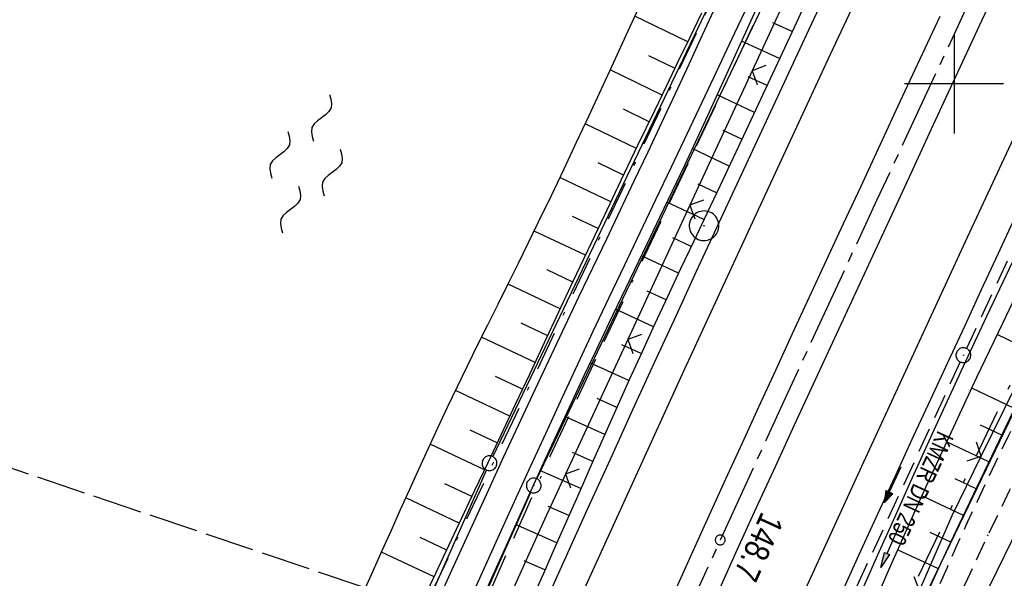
# Model space of a CAD drawing. Extents: x 510526 to 513920, y 467229 to 478797.
# Tile 385 of 467: x 512405 to 512505, y 476350 to 476407. Entities that reach past the tile are written whole.
import ezdxf

# ---------------------------------------------------------------- set-up
doc = ezdxf.new("R2010")
doc.units = 0
doc.header["$LTSCALE"] = 10
doc.header["$MEASUREMENT"] = 0
for name, pattern in [('ACAD_ISO16W100', [73, 15, -6.5, 15, -6.5, 15, -7, 1, -7]), ('ACHSE', [5.5, 4, -0.5, 0.5, -0.5]), ('AUSGEZOGEN', [0]), ('LT00', [0]), ('LT08', [0.42, 0.2, -0.1, 0.02, -0.1]), ('LT09', [0.54, 0.2, -0.1, 0.02, -0.1, 0.02, -0.1]), ('LT11', [0.3, 0.2, -0.1]), ('LT14', [0.6, 0.5, -0.1]), ('STRICHLINIE2', [0.375, 0.25, -0.125])]:
    doc.linetypes.add(name, pattern=pattern)
doc.layers.get('0').update_dxf_attribs({"linetype": 'LT00'})
for name, color, linetype in [('--WASSER_NUTZUNG', 180, 'Continuous'), ('-AX-020', 250, 'ACHSE'), ('-Halt-Pfeil', 4, 'LT00'), ('-Haltung', 182, 'STRICHLINIE2'), ('-Haltungsbeschriftung', 182, 'LT00'), ('-ST-20-1', 250, 'LT00'), ('BAB-KABEL', 220, 'ACAD_ISO16W100'), ('DFK_AB_L', 21, 'LT00'), ('DFK_AB_P', 7, 'LT00'), ('DFK_GZPKT', 250, 'LT00'), ('DFK_KATASTER', 250, 'LT00'), ('GEMARKUNGSGRENZE', 3, 'LT09'), ('PFEIL', 140, 'AUSGEZOGEN'), ('STROM_UNTER', 80, 'LT08'), ('V88_AFBR_BAB', 250, 'LT00'), ('V88_BOESCH', 250, 'LT00'), ('V88_BOSCHUNG', 250, 'LT00'), ('V88_FELDWEG', 250, 'LT11'), ('V88_GRABEN', 250, 'LT00'), ('V88_KA_PRUF', 182, 'LT00'), ('V88_LD_MARK', 250, 'LT00'), ('V88_PKT_AU', 211, 'LT00'), ('V88_RASTER', 250, 'LT00'), ('V88_ZAUN', 40, 'LT00')]:
    doc.layers.add(name, color=color, linetype=linetype)
doc.layers.add('-BLATT_89-RAND', color=7, linetype='LT14', plot=False)
doc.styles.add('Beschrift', font='ARIAL.TTF')
doc.styles.add('Haltungsbeschriftung', font='ARIAL.TTF', dxfattribs={"width": 0.75})

# ---------------------------------------------------------------- blocks, each defined once
blk = doc.blocks.new('SYMB7010')
at = {"color": 0, "linetype": 'ByBlock'}
for points in [[(-0.031408, 0.499213), (-0.093728, 0.49134), (-0.15457, 0.475719), (-0.212975, 0.452595), (-0.268021, 0.422333), (-0.31884, 0.385411), (-0.36463, 0.342411), (-0.40467, 0.29401), (-0.438329, 0.240973), (-0.465074, 0.184136), (-0.484486, 0.124395), (-0.496256, 0.062692), (-0.5002, 0)], [(-0.5002, 0), (-0.496256, -0.062692), (-0.484486, -0.124395), (-0.465075, -0.184136), (-0.438329, -0.240973), (-0.404671, -0.29401), (-0.36463, -0.342411), (-0.31884, -0.385411), (-0.268021, -0.422333), (-0.212975, -0.452595), (-0.154571, -0.475719), (-0.093728, -0.49134), (-0.031408, -0.499213), (0.031408, -0.499213)], [(0.5002, 0), (0.496256, 0.062692), (0.484485, 0.124395), (0.465074, 0.184136), (0.438329, 0.240973), (0.40467, 0.29401), (0.36463, 0.342411), (0.31884, 0.385411), (0.268021, 0.422333), (0.212975, 0.452595), (0.15457, 0.475719), (0.093728, 0.49134), (0.031408, 0.499213), (-0.031408, 0.499213)], [(0.031408, -0.499213), (0.093728, -0.491341), (0.15457, -0.475719), (0.212975, -0.452595), (0.268021, -0.422333), (0.31884, -0.385411), (0.36463, -0.342411), (0.404671, -0.294011), (0.438329, -0.240974), (0.465075, -0.184136), (0.484486, -0.124395), (0.496256, -0.062692), (0.500201, 0)]]:
    blk.add_lwpolyline(points, dxfattribs=at)
blk = doc.blocks.new('SYMB0003')
at = {"color": 0, "linetype": 'ByBlock'}
for p, q in [((-0.015712, 0), (0.010166, 0.012015)), ((0, -0.021257), (-0.015712, 0)), ((0.010166, 0.012015), (0, -0.021257))]:
    blk.add_line(p, q, dxfattribs=at)
for points in [[(-0.031395, 0.499013), (-0.093691, 0.491144), (-0.154509, 0.475528), (-0.21289, 0.452414), (-0.267913, 0.422164), (-0.318712, 0.385257), (-0.364484, 0.342274), (-0.404509, 0.293893), (-0.438154, 0.240877), (-0.464888, 0.184062), (-0.484292, 0.124345), (-0.496058, 0.062667), (-0.5, 0)], [(0.5, 0), (0.496057, 0.062667), (0.484292, 0.124345), (0.464888, 0.184062), (0.438153, 0.240877), (0.404509, 0.293893), (0.364484, 0.342274), (0.318712, 0.385257), (0.267913, 0.422164), (0.21289, 0.452414), (0.154509, 0.475528), (0.093691, 0.491144), (0.031395, 0.499013), (-0.031395, 0.499013)], [(-0.5, 0), (-0.496058, -0.062667), (-0.484292, -0.124345), (-0.464888, -0.184062), (-0.438154, -0.240877), (-0.404509, -0.293893), (-0.364485, -0.342274), (-0.318712, -0.385257), (-0.267914, -0.422164), (-0.21289, -0.452414), (-0.154509, -0.475529), (-0.093691, -0.491144), (-0.031395, -0.499014), (0.031395, -0.499014)], [(0.031395, -0.499014), (0.093691, -0.491144), (0.154509, -0.475529), (0.21289, -0.452414), (0.267914, -0.422164), (0.318712, -0.385257), (0.364485, -0.342274), (0.404509, -0.293893), (0.438154, -0.240877), (0.464889, -0.184062), (0.484292, -0.124345), (0.496058, -0.062667), (0.5, 0)]]:
    blk.add_lwpolyline(points, dxfattribs=at)
blk = doc.blocks.new('SYMB7250')
at = {"color": 0, "linetype": 'ByBlock'}
for points in [[(-0.25, 0.28), (-0.208333, 0.308889), (-0.166667, 0.331111), (-0.125, 0.34), (-0.083333, 0.331111), (-0.041667, 0.308889), (0, 0.28)], [(0, 0.28), (0.041667, 0.251111), (0.083333, 0.228889), (0.125, 0.22), (0.166667, 0.228889), (0.208333, 0.251111), (0.25, 0.28)], [(-0.74, 0), (-0.698333, 0.028889), (-0.656667, 0.051111), (-0.615, 0.06), (-0.573333, 0.051111), (-0.531667, 0.028889), (-0.49, 0)], [(-0.49, 0), (-0.448333, -0.028889), (-0.406667, -0.051111), (-0.365, -0.06), (-0.323333, -0.051111), (-0.281667, -0.028889), (-0.24, 0)], [(0.24, 0), (0.281667, 0.028889), (0.323333, 0.051111), (0.365, 0.06), (0.406667, 0.051111), (0.448333, 0.028889), (0.49, 0)], [(0.49, 0), (0.531667, -0.028889), (0.573333, -0.051111), (0.615, -0.06), (0.656667, -0.051111), (0.698333, -0.028889), (0.74, 0)], [(-0.25, -0.28), (-0.208333, -0.251111), (-0.166667, -0.228889), (-0.125, -0.22), (-0.083333, -0.228889), (-0.041667, -0.251111), (0, -0.28)], [(0, -0.28), (0.041667, -0.308889), (0.083333, -0.331111), (0.125, -0.34), (0.166667, -0.331111), (0.208333, -0.308889), (0.25, -0.28)]]:
    blk.add_lwpolyline(points, dxfattribs=at)
blk = doc.blocks.new('SYMB0002')
at = {"color": 0, "linetype": 'ByBlock'}
for points in [[(-0.031395, 0.499013), (-0.093691, 0.491144), (-0.154509, 0.475528), (-0.21289, 0.452414), (-0.267913, 0.422164), (-0.318712, 0.385257), (-0.364484, 0.342274), (-0.404509, 0.293893), (-0.438154, 0.240877), (-0.464888, 0.184062), (-0.484292, 0.124345), (-0.496058, 0.062667), (-0.5, 0)], [(-0.5, 0), (-0.496058, -0.062667), (-0.484292, -0.124345), (-0.464888, -0.184062), (-0.438154, -0.240877), (-0.404509, -0.293893), (-0.364485, -0.342274), (-0.318712, -0.385257), (-0.267914, -0.422164), (-0.21289, -0.452414), (-0.154509, -0.475529), (-0.093691, -0.491144), (-0.031395, -0.499014), (0.031395, -0.499014)], [(0.5, 0), (0.496057, 0.062667), (0.484292, 0.124345), (0.464888, 0.184062), (0.438153, 0.240877), (0.404509, 0.293893), (0.364484, 0.342274), (0.318712, 0.385257), (0.267913, 0.422164), (0.21289, 0.452414), (0.154509, 0.475528), (0.093691, 0.491144), (0.031395, 0.499013), (-0.031395, 0.499013)], [(0.031395, -0.499014), (0.093691, -0.491144), (0.154509, -0.475529), (0.21289, -0.452414), (0.267914, -0.422164), (0.318712, -0.385257), (0.364485, -0.342274), (0.404509, -0.293893), (0.438154, -0.240877), (0.464889, -0.184062), (0.484292, -0.124345), (0.496058, -0.062667), (0.5, 0)]]:
    blk.add_lwpolyline(points, dxfattribs=at)
blk = doc.blocks.new('SYMB0011')
at = {"color": 0, "linetype": 'ByBlock'}
for p, q in [((0.5, 0), (-0.5, 0)), ((0, 0.5), (0, -0.5))]:
    blk.add_line(p, q, dxfattribs=at)
blk = doc.blocks.new('SYMB0024')
at = {"color": 0, "linetype": 'ByBlock'}
for p, q in [((-0.5, 0.5), (0, 0)), ((0, 0), (0.5, 0.5))]:
    blk.add_line(p, q, dxfattribs=at)
blk = doc.blocks.new('Pfreil3')
at = {"layer": 'PFEIL'}
blk.add_hatch(color=256, dxfattribs=at).paths.add_polyline_path([(-1.549, 0.273), (-1.549, -0.273), (0, 0)])
for p, q in [((-1.549, 0), (-4.831, 0)), ((-1.549, -0.273), (-1.549, 0.273)), ((-1.549, 0.273), (0, 0)), ((0, 0), (-1.549, -0.273))]:
    blk.add_line(p, q, dxfattribs=at)
blk = doc.blocks.new('SYMB0070')
at = {"color": 0, "linetype": 'ByBlock'}
for p, q in [((-0.5, 0), (0.2, 0)), ((0.5, 0), (0.2, 0.1)), ((0.2, 0.1), (0.2, 0)), ((0.468, 0), (0.21, 0.086)), ((0.21, 0.086), (0.21, -0.086)), ((0.21, -0.086), (0.468, 0)), ((0.22, -0.072), (0.437, 0)), ((0.23, -0.058), (0.405, 0)), ((0.24, -0.045), (0.374, 0)), ((0.342, 0), (0.25, 0.031)), ((0.25, 0.031), (0.25, -0.031)), ((0.25, -0.031), (0.342, 0)), ((0.26, -0.017), (0.31, 0)), ((0.27, -0.003), (0.279, 0))]:
    blk.add_line(p, q, dxfattribs=at)
for points in [[(0.2, 0), (0.2, -0.1), (0.5, 0)], [(0.437, 0), (0.22, 0.072), (0.22, -0.072)], [(0.405, 0), (0.23, 0.058), (0.23, -0.058)], [(0.374, 0), (0.24, 0.045), (0.24, -0.045)], [(0.31, 0), (0.26, 0.017), (0.26, -0.017)], [(0.279, 0), (0.27, 0.003), (0.27, -0.003)]]:
    blk.add_lwpolyline(points, dxfattribs=at)

msp = doc.modelspace()

# ---------------------------------------------------------------- linework, layer by layer
at = {"layer": '-AX-020', "ltscale": 0.2, "flags": 128}
msp.add_lwpolyline([(513881.716, 478796.972), (513877.87, 478787.354), (513870.367, 478768.801), (513862.788, 478750.278), (513855.137, 478731.786), (513847.411, 478713.324), (513839.611, 478694.893), (513831.738, 478676.494), (513823.791, 478658.127), (513815.771, 478639.791), (513807.678, 478621.487), (513799.512, 478603.216), (513791.272, 478584.978), (513782.96, 478566.773), (513774.576, 478548.601), (513766.118, 478530.463), (513757.588, 478512.359), (513748.986, 478494.289), (513740.312, 478476.254), (513731.565, 478458.253), (513722.747, 478440.287), (513713.857, 478422.357), (513704.896, 478404.463), (513695.863, 478386.605), (513686.758, 478368.782), (513677.583, 478350.997), (513668.336, 478333.248), (513659.019, 478315.536), (513649.63, 478297.862), (513640.172, 478280.225), (513630.643, 478262.626), (513621.043, 478245.066), (513611.374, 478227.544), (513601.634, 478210.061), (513591.825, 478192.617), (513586.745, 478183.647), (513576.83, 478166.262), (513566.848, 478148.917), (513556.8, 478131.609), (513546.688, 478114.338), (513536.514, 478097.104), (513526.28, 478079.906), (513515.988, 478062.743), (513505.638, 478045.613), (513495.234, 478028.517), (513484.778, 478011.453), (513474.27, 477994.421), (513463.712, 477977.419), (513453.108, 477960.447), (513442.457, 477943.503), (513431.762, 477926.587), (513421.026, 477909.698), (513410.248, 477892.835), (513399.432, 477875.997), (513388.579, 477859.182), (513377.691, 477842.39), (513366.769, 477825.62), (513355.815, 477808.871), (513344.831, 477792.142), (513333.819, 477775.431), (513322.78, 477758.738), (513311.715, 477742.062), (513300.628, 477725.401), (513289.519, 477708.754), (513278.389, 477692.121), (513267.242, 477675.5), (513256.078, 477658.891), (513244.899, 477642.291), (513233.706, 477625.7), (513222.502, 477609.117), (513211.288, 477592.542), (513200.066, 477575.971), (513188.837, 477559.405), (513177.603, 477542.843), (513166.366, 477526.282), (513154.797, 477509.239), (513142.496, 477491.114), (513130.197, 477472.988), (513117.902, 477454.859), (513105.613, 477436.726), (513093.333, 477418.587), (513081.064, 477400.44), (513068.808, 477382.285), (513056.567, 477364.119), (513044.344, 477345.942), (513032.141, 477327.752), (513019.958, 477309.547), (513007.8, 477291.325), (512995.668, 477273.087), (512983.565, 477254.83), (512971.492, 477236.552), (512959.452, 477218.253), (512947.447, 477199.931), (512935.479, 477181.584), (512923.551, 477163.212), (512911.665, 477144.812), (512899.822, 477126.385), (512888.026, 477107.927), (512876.279, 477089.439), (512864.582, 477070.918), (512852.939, 477052.364), (512841.352, 477033.775), (512829.822, 477015.15), (512818.352, 476996.488), (512806.945, 476977.787), (512795.603, 476959.048), (512789.644, 476949.141), (512778.405, 476930.339), (512767.236, 476911.496), (512756.135, 476892.613), (512745.103, 476873.688), (512734.14, 476854.724), (512723.246, 476835.72), (512712.422, 476816.676), (512701.668, 476797.593), (512690.983, 476778.471), (512680.369, 476759.309), (512669.824, 476740.11), (512659.35, 476720.871), (512648.946, 476701.595), (512638.612, 476682.281), (512628.349, 476662.929), (512618.157, 476643.54), (512608.036, 476624.113), (512597.985, 476604.65), (512588.006, 476585.15), (512578.098, 476565.614), (512568.261, 476546.042), (512558.497, 476526.434), (512548.803, 476506.791), (512539.182, 476487.112), (512529.632, 476467.399), (512520.155, 476447.65), (512510.749, 476427.867), (512501.416, 476408.05), (512492.156, 476388.199), (512482.968, 476368.314), (512473.852, 476348.396), (512464.81, 476328.445), (512455.84, 476308.46), (512446.944, 476288.443), (512438.12, 476268.394), (512429.37, 476248.313), (512420.694, 476228.2), (512412.09, 476208.055), (512403.561, 476187.879), (512395.105, 476167.672), (512386.723, 476147.434), (512378.415, 476127.166), (512370.181, 476106.867), (512362.021, 476086.539), (512353.936, 476066.181), (512345.925, 476045.794), (512337.988, 476025.377), (512330.127, 476004.932), (512322.339, 475984.458), (512314.627, 475963.955), (512306.989, 475943.425), (512299.427, 475922.867), (512291.94, 475902.281), (512284.528, 475881.669), (512277.191, 475861.029), (512269.93, 475840.362), (512262.744, 475819.67), (512255.634, 475798.951), (512248.599, 475778.206), (512241.641, 475757.436), (512234.758, 475736.641), (512227.951, 475715.82), (512221.221, 475694.975), (512214.566, 475674.105), (512207.988, 475653.211), (512201.487, 475632.294), (512200.128, 475627.887), (512194.281, 475608.791), (512188.5, 475589.674), (512182.785, 475570.538), (512177.137, 475551.381), (512171.56, 475532.204), (512166.053, 475513.007), (512160.618, 475493.788), (512155.257, 475474.55), (512149.971, 475455.29), (512148.09, 475448.361), (512142.908, 475429.074), (512137.804, 475409.765), (512132.778, 475390.436), (512127.829, 475371.088), (512122.957, 475351.719), (512118.163, 475332.332), (512113.447, 475312.925), (512108.808, 475293.499), (512104.247, 475274.055), (512099.765, 475254.593), (512095.36, 475235.113), (512091.033, 475215.616), (512086.785, 475196.101), (512082.614, 475176.57), (512078.522, 475157.022), (512074.508, 475137.458), (512070.573, 475117.878), (512066.716, 475098.282), (512063.238, 475080.246), (512059.532, 475060.621), (512055.901, 475040.983), (512052.344, 475021.33), (512048.857, 475001.665), (512045.438, 474981.988), (512042.084, 474962.3), (512038.794, 474942.602), (512035.562, 474922.893), (512032.388, 474903.175), (512029.269, 474883.449), (512026.201, 474863.714), (512023.183, 474843.972), (512020.21, 474824.222), (512017.282, 474804.467), (512014.394, 474784.705), (512011.544, 474764.937), (512008.73, 474745.165), (512005.949, 474725.388), (512003.198, 474705.607), (512000.474, 474685.821), (511997.775, 474666.033), (511995.098, 474646.242), (511992.439, 474626.448), (511989.798, 474606.651), (511987.169, 474586.854), (511984.552, 474567.054), (511981.943, 474547.253), (511979.34, 474527.452), (511976.744, 474507.689), (511975.127, 474495.377), (511973.477, 474482.815), (511971.825, 474470.254), (511970.169, 474457.693), (511968.506, 474445.133), (511966.835, 474432.574), (511965.154, 474420.016), (511963.46, 474407.46), (511961.752, 474394.906), (511960.027, 474382.355), (511958.283, 474369.806), (511956.518, 474357.259), (511954.73, 474344.717), (511952.918, 474332.177), (511951.078, 474319.642), (511949.209, 474307.111), (511947.309, 474294.584), (511945.376, 474282.063), (511943.407, 474269.547), (511941.4, 474257.038), (511939.355, 474244.534), (511937.267, 474232.038), (511935.137, 474219.549), (511932.96, 474207.067), (511930.736, 474194.594), (511928.462, 474182.131), (511926.136, 474169.676), (511923.757, 474157.232), (511921.321, 474144.799), (511918.829, 474132.377), (511916.276, 474119.967), (511913.661, 474107.57), (511910.982, 474095.187), (511908.238, 474082.818), (511905.425, 474070.464), (511902.544, 474058.127), (511899.59, 474045.806), (511896.562, 474033.504), (511893.47, 474021.261), (511890.29, 474008.997), (511887.033, 473996.753), (511883.699, 473984.53), (511880.287, 473972.328), (511876.798, 473960.148), (511873.233, 473947.991), (511869.591, 473935.856), (511865.873, 473923.745), (511862.077, 473911.656), (511858.206, 473899.593), (511854.259, 473887.554), (511850.236, 473875.54), (511846.136, 473863.552), (511841.962, 473851.59), (511837.711, 473839.654), (511833.386, 473827.746), (511828.985, 473815.865), (511824.51, 473804.012), (511819.96, 473792.188), (511815.335, 473780.392), (511810.636, 473768.626), (511805.863, 473756.89), (511801.015, 473745.185), (511796.094, 473733.51), (511791.099, 473721.866), (511786.031, 473710.255), (511780.889, 473698.675), (511775.675, 473687.128), (511770.388, 473675.615), (511765.028, 473664.135), (511759.596, 473652.689), (511754.091, 473641.278), (511748.515, 473629.901), (511742.867, 473618.56), (511737.147, 473607.255), (511731.356, 473595.986), (511725.494, 473584.754), (511719.562, 473573.559), (511713.558, 473562.402), (511707.485, 473551.283), (511701.341, 473540.203), (511695.128, 473529.162), (511688.845, 473518.159), (511682.492, 473507.198), (511676.07, 473496.276), (511669.58, 473485.395), (511663.021, 473474.555), (511656.394, 473463.757), (511649.699, 473453.001), (511642.935, 473442.288), (511636.105, 473431.617), (511629.207, 473420.99), (511622.242, 473410.406), (511615.211, 473399.867), (511608.113, 473389.372), (511600.949, 473378.922), (511593.719, 473368.518), (511586.423, 473358.16), (511579.062, 473347.848), (511571.637, 473337.582), (511564.147, 473327.364), (511556.592, 473317.193), (511548.973, 473307.07), (511541.291, 473296.996), (511533.545, 473286.969), (511525.735, 473276.993), (511517.863, 473267.066), (511509.929, 473257.188), (511501.932, 473247.361), (511493.873, 473237.584), (511485.753, 473227.859), (511477.572, 473218.186), (511475.548, 473215.811), (511467.291, 473206.202), (511458.976, 473196.642), (511450.605, 473187.132), (511442.182, 473177.667), (511433.709, 473168.249), (511425.188, 473158.872), (511416.622, 473149.537), (511408.014, 473140.241), (511399.365, 473130.982), (511390.679, 473121.758), (511381.958, 473112.568), (511373.205, 473103.409), (511364.421, 473094.278), (511355.61, 473085.175), (511346.772, 473076.096), (511337.912, 473067.039), (511329.031, 473058.003), (511320.132, 473048.986), (511311.216, 473039.984), (511302.286, 473030.997), (511293.345, 473022.02), (511284.394, 473013.053), (511275.436, 473004.094), (511266.473, 472995.139), (511255.909, 472984.591), (511236.789, 472965.502), (511230.177, 472958.9), (511223.567, 472952.294), (511216.964, 472945.683), (511210.368, 472939.063), (511203.785, 472932.433), (511197.215, 472925.788), (511190.663, 472919.125), (511184.131, 472912.443), (511177.622, 472905.739), (511171.139, 472899.01), (511164.685, 472892.252), (511158.263, 472885.464), (511151.877, 472878.643), (511145.529, 472871.786), (511139.222, 472864.891), (511132.96, 472857.955), (511126.746, 472850.976), (511120.583, 472843.952), (511114.476, 472836.881), (511109.32, 472830.82), (511103.322, 472823.655), (511097.386, 472816.438), (511091.511, 472809.171), (511085.699, 472801.854), (511079.95, 472794.488), (511074.265, 472787.072), (511068.642, 472779.609), (511063.084, 472772.097), (511057.591, 472764.538), (511052.162, 472756.933), (511046.799, 472749.281), (511041.501, 472741.584), (511036.27, 472733.841), (511031.105, 472726.054), (511026.007, 472718.223), (511020.976, 472710.349), (511016.012, 472702.431), (511011.117, 472694.472), (511006.29, 472686.471), (511001.532, 472678.429), (510996.842, 472670.347), (510992.223, 472662.225), (510987.672, 472654.063), (510983.192, 472645.863), (510978.782, 472637.625), (510974.443, 472629.349), (510970.175, 472621.036), (510965.978, 472612.687), (510961.853, 472604.303), (510957.799, 472595.883), (510953.818, 472587.43), (510949.91, 472578.942), (510946.074, 472570.422), (510942.311, 472561.868), (510938.622, 472553.283), (510935.007, 472544.666), (510931.465, 472536.02), (510927.997, 472527.343), (510924.604, 472518.636), (510921.286, 472509.901), (510918.042, 472501.138), (510914.874, 472492.347), (510911.781, 472483.529), (510908.763, 472474.686), (510905.821, 472465.817), (510902.956, 472456.923), (510900.166, 472448.004), (510897.454, 472439.062), (510894.817, 472430.098), (510892.258, 472421.111), (510889.776, 472412.102), (510887.37, 472403.073), (510885.043, 472394.023), (510882.792, 472384.954), (510880.62, 472375.866), (510878.525, 472366.759), (510876.509, 472357.635), (510874.57, 472348.494), (510872.71, 472339.337), (510870.929, 472330.164), (510869.226, 472320.976), (510867.602, 472311.774), (510866.056, 472302.558), (510864.59, 472293.33), (510863.202, 472284.089), (510861.894, 472274.837), (510860.665, 472265.574), (510859.516, 472256.301), (510858.445, 472247.018), (510857.455, 472237.726), (510856.544, 472228.427), (510855.712, 472219.119), (510854.96, 472209.806), (510854.288, 472200.485), (510853.696, 472191.159), (510853.184, 472181.829), (510852.752, 472172.495), (510852.399, 472163.157), (510852.127, 472153.817), (510851.934, 472144.475), (510851.822, 472135.131), (510851.789, 472125.787), (510851.836, 472116.443), (510851.964, 472107.1), (510852.009, 472104.711), (510852.237, 472095.37), (510852.543, 472086.03), (510852.927, 472076.694), (510853.387, 472067.361), (510853.922, 472058.032), (510854.53, 472048.707), (510855.21, 472039.388), (510855.961, 472030.074), (510856.782, 472020.766), (510857.671, 472011.464), (510858.627, 472002.169), (510859.649, 471992.88), (510860.734, 471983.599), (510861.883, 471974.326), (510863.094, 471965.06), (510864.364, 471955.802), (510865.694, 471946.554), (510867.082, 471937.313), (510868.525, 471928.081), (510870.024, 471918.857), (510871.577, 471909.643), (510873.182, 471900.438), (510874.839, 471891.241), (510876.545, 471882.054), (510878.3, 471872.876), (510880.102, 471863.708), (510881.95, 471854.548), (510883.842, 471845.397), (510885.778, 471836.255), (510887.756, 471827.123), (510889.775, 471817.999), (510891.834, 471808.885), (510893.93, 471799.779), (510896.064, 471790.681), (510898.233, 471781.592), (510900.437, 471772.511), (510902.673, 471763.439), (510904.942, 471754.374), (510907.241, 471745.317), (510909.57, 471736.267), (510911.926, 471727.225), (510914.31, 471718.19), (510916.719, 471709.161), (510919.152, 471700.139), (510921.608, 471691.124), (510924.087, 471682.114), (510926.585, 471673.11), (510929.104, 471664.112), (510931.64, 471655.118), (510934.193, 471646.129), (510936.762, 471637.145), (510939.345, 471628.165), (510941.941, 471619.188), (510944.55, 471610.216), (510947.169, 471601.246), (510949.797, 471592.279), (510952.434, 471583.314), (510955.078, 471574.352), (510957.727, 471565.391), (510960.382, 471556.431), (510963.039, 471547.473), (510967.703, 471531.767), (510970.248, 471523.199), (510975.26, 471506.323), (510980.27, 471489.445), (510985.273, 471472.566), (510990.267, 471455.684), (510995.248, 471438.798), (511000.214, 471421.908), (511005.162, 471405.012), (511010.087, 471388.11), (511014.988, 471371.201), (511019.861, 471354.283), (511024.703, 471337.357), (511029.511, 471320.421), (511034.281, 471303.475), (511039.011, 471286.517), (511043.698, 471269.547), (511048.338, 471252.564), (511052.928, 471235.568), (511057.465, 471218.557), (511061.945, 471201.532), (511066.367, 471184.491), (511070.726, 471167.434), (511075.019, 471150.36), (511079.243, 471133.269), (511083.395, 471116.16), (511086.572, 471102.843), (511090.589, 471085.702), (511094.527, 471068.543), (511098.388, 471051.366), (511102.17, 471034.172), (511105.875, 471016.961), (511109.501, 470999.734), (511113.048, 470982.489), (511116.518, 470965.23), (511119.908, 470947.954), (511123.221, 470930.663), (511126.454, 470913.357), (511129.609, 470896.037), (511132.686, 470878.703), (511135.683, 470861.354), (511138.602, 470843.993), (511141.441, 470826.619), (511144.202, 470809.231), (511146.884, 470791.831), (511149.487, 470774.42), (511152.01, 470756.996), (511154.454, 470739.562), (511156.819, 470722.116), (511159.105, 470704.66), (511161.311, 470687.193), (511163.438, 470669.717), (511165.485, 470652.232), (511165.638, 470650.897), (511167.873, 470631.022), (511170.027, 470611.138), (511172.103, 470591.246), (511174.098, 470571.346), (511176.014, 470551.438), (511177.851, 470531.523), (511179.526, 470512.546), (511180.884, 470496.345), (511182.163, 470480.137), (511183.363, 470463.922), (511184.482, 470447.702), (511185.522, 470431.478), (511186.482, 470415.247), (511187.362, 470399.013), (511188.162, 470382.774), (511188.882, 470366.532), (511189.522, 470350.286), (511190.082, 470334.037), (511190.563, 470317.786), (511190.963, 470301.532), (511191.284, 470285.277), (511191.524, 470269.02), (511191.684, 470252.763), (511191.765, 470236.505), (511191.765, 470220.247), (511191.686, 470203.988), (511191.526, 470187.731), (511191.287, 470171.474), (511191.243, 470169.007), (511190.912, 470152.752), (511190.504, 470136.499), (511190.023, 470120.247), (511189.472, 470103.998), (511188.854, 470087.752), (511188.173, 470071.508), (511187.432, 470055.266), (511186.634, 470039.027), (511185.783, 470022.791), (511184.882, 470006.558), (511183.935, 469990.327), (511182.944, 469974.099), (511181.913, 469957.873), (511180.846, 469941.65), (511179.745, 469925.429), (511178.614, 469909.21), (511177.457, 469892.993), (511176.276, 469876.777), (511175.075, 469860.563), (511173.858, 469844.35), (511172.627, 469828.139), (511171.386, 469811.927), (511170.138, 469795.717), (511168.847, 469778.991), (511030.959, 467993.348), (511029.419, 467973.407), (511027.883, 467953.466), (511026.353, 467933.525), (511024.832, 467913.582), (511023.323, 467893.64), (511021.828, 467873.695), (511020.353, 467853.75), (511018.898, 467833.804), (511017.467, 467813.855), (511016.063, 467793.903), (511014.69, 467773.951), (511013.35, 467753.995), (511012.046, 467734.038), (511010.782, 467714.078), (511009.56, 467694.116), (511008.383, 467674.151), (511007.254, 467654.183), (511006.177, 467634.211), (511005.154, 467614.237), (511004.188, 467594.261), (511003.284, 467574.281), (511002.442, 467554.299), (511001.667, 467534.314), (511000.962, 467514.327), (511000.329, 467494.336), (510999.772, 467474.345), (510999.556, 467465.709), (510999.112, 467445.714), (510998.747, 467425.717), (510998.463, 467405.719), (510998.259, 467385.719), (510998.135, 467365.72), (510998.091, 467345.72), (510998.127, 467325.72), (510998.243, 467305.721), (510998.439, 467285.721), (510998.715, 467265.723), (510999.071, 467245.726), (510999.432, 467229.156)], dxfattribs=at)
at = {"layer": '-BLATT_89-RAND'}
msp.add_lwpolyline([(512293.557, 476398.611), (511997.317, 475522.331), (512269.201, 475430.416), (512565.441, 476306.697), (512293.557, 476398.611)], dxfattribs=at)
at = {"layer": '-Haltung'}
for p, q in [((512513.331, 476399.032), (512501.265, 476373.218)), ((512500.634, 476371.858), (512488.744, 476346.088))]:
    msp.add_line(p, q, dxfattribs=at)
at = {"layer": 'BAB-KABEL', "ltscale": 0.03, "flags": 128}
msp.add_lwpolyline([(513339.839, 477816.319), (513312.266, 477774.649), (513284.672, 477732.996), (513252.5, 477694.412), (513223.881, 477653.496), (513195.795, 477612.121), (513167.629, 477570.875), (513139.88, 477529.298), (513111.793, 477487.916), (513083.807, 477446.454), (513055.844, 477404.978), (513022.492, 477355.034), (513000.515, 477321.52), (512973.122, 477279.62), (512945.422, 477237.871), (512917.575, 477196.217), (512879.155, 477137.499), (512858.339, 477103.216), (512837.389, 477068.954), (512811.451, 477026.06), (512784.195, 476983.896), (512756.652, 476941.559), (512731.123, 476898.632), (512706.393, 476854.964), (512681.949, 476811.101), (512658.869, 476770.394), (512633.742, 476723.052), (512609.823, 476678.973), (512586.03, 476634.72), (512574.463, 476609.04), (512565.77, 476584.237), (512545.206, 476542.916), (512523.454, 476497.739), (512501.769, 476452.474), (512480.246, 476407.171), (512458.846, 476361.789), (512438.563, 476315.939), (512418.177, 476270.118), (512378.72, 476177.833), (512359.892, 476131.364), (512341.348, 476084.783), (512322.575, 476038.314), (512304.817, 475991.341), (512287.677, 475944.24), (512270.282, 475897.168), (512254.121, 475849.696), (512237.768, 475802.276), (512221.53, 475754.824), (512205.859, 475707.192), (512190.782, 475659.377), (512175.78, 475611.52), (512161.516, 475563.423), (512145.692, 475515.804), (512137.725, 475496.074), (512130.625, 475467.918), (512119.035, 475418.91), (512105.583, 475370.555), (512100.73, 475351.099), (512084.182, 475320.513), (512082.618, 475318.668), (512071.987, 475296.243), (512062.064, 475264.372), (512059.316, 475232.902), (512061.872, 475193.176), (512054.818, 475143.1), (512045.689, 475099.989), (512036.29, 475050.898), (512027.273, 475001.725), (512018.223, 474952.549), (512008.899, 474903.418), (512000.14, 474854.229), (511992.355, 474804.855), (511985.273, 474755.369), (511977.385, 474700.851), (511969.41, 474646.425), (511966.53, 474615.204), (511972.795, 474604.79), (511970.049, 474596.165), (511959.565, 474586.374), (511941.907, 474517.478), (511936.852, 474477.772), (511926.657, 474399.733), (511919.973, 474355.376), (511910.09, 474296.615), (511899.454, 474238.126), (511883.784, 474152.683), (511870.289, 474094.001), (511857.131, 474053.876), (511852.776, 474012.454), (511853.171, 473966.862), (511852.492, 473957.146), (511851.311, 473949.656), (511841.692, 473942.065), (511825.821, 473895.229), (511826.651, 473894.117), (511810.899, 473851.945), (511793.573, 473805.027), (511775.285, 473758.358), (511755.124, 473712.475), (511734.052, 473667.008), (511712.225, 473621.972), (511689.498, 473577.273), (511665.157, 473533.497), (511639.854, 473490.241), (511612.908, 473448.14), (511601.588, 473431.806), (511558.048, 473366.072), (511514.894, 473306.01), (511484.056, 473267.454), (511450.631, 473224.7), (511393.065, 473164.53), (511363.017, 473132.866), (511308.517, 473076.446), (511275.572, 473040.359), (511243.006, 473009.331), (511235.22, 472986.054), (511231.03, 472981.056), (511075.99, 472813.106), (511070.243, 472807.304), (511057.801, 472797.513), (511038.028, 472769.96), (511010.695, 472730.526), (510983.876, 472687.185), (510959.577, 472643.761), (510934.3, 472604.326), (510904.804, 472574.327), (510913.914, 472558.288), (510911.702, 472550.665), (510911.228, 472549.239), (510895.971, 472514.712), (510882.655, 472477.924), (510872.403, 472460.753), (510857.497, 472432.352), (510836.101, 472381.12), (510836.281, 472368.894), (510832.944, 472355.972), (510830.181, 472332.026), (510848.219, 472325.537), (510838.512, 472271.416), (510831.965, 472215.431), (510830.702, 472169.392), (510828.833, 472118.665), (510829.075, 472067.625), (510833.949, 472011.739), (510842.444, 471951.437), (510849.978, 471906.34), (510856.18, 471866.272), (510867.229, 471812.821), (510879.853, 471762.875), (510891.506, 471713.806), (510903.789, 471665.07), (510916.063, 471616.285), (510929.638, 471568.076), (510950.958, 471501.368), (510971.606, 471429.824), (510974.35, 471422.765), (510989.551, 471366.875), (511004.499, 471314.199), (511016.364, 471270.838), (511026.276, 471232.419), (511039.24, 471184.146), (511056.597, 471116.881), (511065.905, 471078.265), (511077.604, 471030.011), (511089.225, 470981.622), (511098.911, 470932.895), (511107.165, 470884.025), (511116.152, 470835.042), (511125.079, 470786.059), (511133.148, 470736.973), (511137.299, 470706.315), (511129.89, 470689.715), (511129.543, 470684.612), (511132.443, 470671.581), (511143.113, 470670.948), (511145.784, 470638.261), (511151.08, 470588.888), (511155.977, 470539.416), (511159.512, 470489.779), (511162.627, 470440.141), (511165.944, 470390.621), (511167.842, 470340.945), (511167.805, 470291.237), (511167.773, 470272.425), (511169.192, 470243.962), (511168.974, 470223.344), (511163.734, 470203.872), (511151.457, 470170.118), (511152.401, 470145.764), (511161.627, 470107.325), (511162.261, 470078.654), (511157.084, 470021.39), (511153.973, 469975.779), (511150.229, 469924.108), (511146.614, 469878.373), (511141.044, 469826.728), (511133.852, 469745.039), (511131.815, 469700.017), (511128.932, 469655.166), (511125.194, 469595.287), (511130.663, 469554.69), (511130.405, 469544.669), (511121.691, 469477.401)], dxfattribs=at)
at = {"layer": 'DFK_AB_L'}
for p, q in [((512457.773, 476360.017), (512566.347, 476587.413)), ((512547.905, 476453.994), (512494.275, 476342.306)), ((512408.855, 476250.195), (512457.145, 476358.655))]:
    msp.add_line(p, q, dxfattribs=at)
at = {"layer": 'DFK_KATASTER'}
for p, q in [((512562.506, 476590.594), (512453.294, 476362.277)), ((512499.487, 476340.645), (512548.823, 476442.315)), ((512452.666, 476360.914), (512404.484, 476252.315))]:
    msp.add_line(p, q, dxfattribs=at)
at = {"layer": 'GEMARKUNGSGRENZE', "ltscale": 2.5, "flags": 128}
msp.add_lwpolyline([(512293.257, 476712.052), (512348.09, 476737.796), (512371.783, 476752.191), (512408.68, 476783.801), (512455.441, 476817.706), (512519.615, 476885.047), (512566.779, 476947.336), (512587.11, 476967.259), (512610.385, 476990.056), (512643.458, 477013.577), (512665.355, 477019.758), (512738.72, 477049.297), (512738.99, 477019.086), (512739.252, 476992.813), (512744.893, 476991.756), (512768.614, 476987.278), (512769.092, 476987.319), (512777.276, 476981.672), (512787, 476972.858), (512793.073, 476957.981), (512807.533, 476945.1), (512822.526, 476938.933), (512824.402, 476934.299), (512796.549, 476911.861), (512790.137, 476900.652), (512672.431, 476693.04), (512634.028, 476627.675), (512582.478, 476535.092), (512548.415, 476458.949), (512546.863, 476455.288), (512492.583, 476342.249), (512447.696, 476236.741), (512445.748, 476232.406), (512395.202, 476115.896), (512387.923, 476094.992), (512385.787, 476088.818), (512379.737, 476057.071), (512363.301, 476018.741)], dxfattribs=at)
at = {"layer": 'STROM_UNTER', "ltscale": 2, "flags": 128}
msp.add_lwpolyline([(512425.566, 476631.367), (512437.568, 476627.069), (512462.36, 476621.639), (512488.397, 476620.056), (512514.963, 476619.685), (512531.492, 476614.934), (512555.83, 476596.384), (512560.199, 476594.104), (512561.726, 476591.706), (512561.726, 476589.65), (512557.8, 476581.036), (512551.496, 476566.634), (512527.76, 476517.356), (512511.673, 476485.042), (512454.05, 476363.137), (512441.892, 476337.518), (512422.539, 476294.305), (512409.881, 476265.147), (512403.866, 476251.367), (512398.739, 476239.701), (512387.194, 476212.416), (512377.329, 476188.659), (512363.534, 476155.453), (512355.322, 476135.553), (512344.463, 476108.791), (512339.243, 476095.976), (512321.539, 476050.791), (512313.701, 476028.7), (512300.89, 475996.826), (512277.431, 475933.712), (512263.448, 475896.168), (512257.639, 475879.287), (512247.911, 475851.33), (512241.343, 475831.491), (512239.156, 475825.047), (512227.449, 475790.801), (512213.665, 475750.663), (512199.436, 475707.54), (512188.929, 475674.396), (512180.505, 475646.828), (512162.536, 475589.792), (512151.757, 475558.716), (512137.695, 475518.747), (512131.717, 475500.22), (512119.513, 475452.408), (512108.254, 475409.728), (512106.832, 475395.449), (512107.814, 475394.606), (512150.786, 475384.784), (512144.819, 475356.69), (512142.979, 475347.859), (512139.296, 475325.782), (512132.852, 475293.334), (512126.777, 475265.838), (512120.332, 475235.666), (512113.671, 475209.544), (512106.122, 475164.837), (512104.349, 475154.734), (512105.116, 475150.589), (512104.349, 475148.67), (512102.888, 475146.596), (512101.043, 475141.64), (512098.199, 475130.815), (512095.203, 475118.644), (512090.741, 475098.487), (512085.707, 475073.498), (512081.403, 475052.23), (512080.326, 475046.855), (512078.638, 475037.95), (512074.323, 475010.387), (512069.407, 474980.908), (512067.561, 474975.994), (512066.334, 474971.081), (512066.947, 474967.167), (512068.485, 474962.406), (512066.642, 474951.045), (512063.569, 474933.695), (512052.451, 474857.206), (512052.451, 474849.644), (512058.506, 474848.348), (512061.34, 474851.675), (512064.368, 474849.887), (512063.634, 474848.374), (512063.051, 474848.726)], dxfattribs=at)
at = {"layer": 'V88_AFBR_BAB'}
for points in [[(512435.625, 476296.337), (512438.304, 476302.364), (512443.354, 476313.671), (512448.428, 476324.968), (512450.887, 476330.421), (512453.35, 476335.872), (512455.817, 476341.321), (512458.286, 476346.769), (512460.592, 476351.854), (512462.901, 476356.937), (512465.214, 476362.019), (512467.532, 476367.098), (512469.858, 476372.174), (512471.896, 476376.604), (512473.939, 476381.03), (512475.988, 476385.455), (512478.04, 476389.878), (512480.096, 476394.299), (512482.597, 476399.671), (512485.101, 476405.043), (512487.607, 476410.413)], [(512450.32, 476346.284), (512451.979, 476349.956), (512453.641, 476353.628), (512455.308, 476357.297), (512456.981, 476360.963), (512458.663, 476364.625), (512460.355, 476368.282), (512461.914, 476371.624), (512463.481, 476374.962), (512465.055, 476378.297), (512466.634, 476381.629), (512468.217, 476384.96), (512469.802, 476388.289), (512471.387, 476391.619), (512472.971, 476394.949), (512475.399, 476400.07), (512477.822, 476405.194), (512480.24, 476410.32)], [(512476.143, 476348.62), (512478.061, 476352.836), (512479.983, 476357.051), (512481.91, 476361.263), (512483.843, 476365.473), (512485.558, 476369.192), (512487.277, 476372.909), (512488.999, 476376.624), (512490.723, 476380.339), (512492.446, 476384.054), (512494.169, 476387.769), (512495.849, 476391.398), (512497.528, 476395.027), (512499.207, 476398.656), (512500.888, 476402.284), (512502.572, 476405.911), (512504.261, 476409.535)], [(512475.884, 476407.921), (512474.513, 476404.953), (512473.139, 476401.986), (512471.762, 476399.02), (512470.379, 476396.058), (512468.993, 476393.112), (512467.6, 476390.17), (512466.201, 476387.23), (512464.8, 476384.292), (512463.397, 476381.354), (512461.995, 476378.416), (512460.596, 476375.477), (512459.202, 476372.535), (512457.814, 476369.591), (512456.095, 476365.915), (512454.388, 476362.233), (512452.691, 476358.546), (512451.003, 476354.856), (512449.322, 476351.162), (512447.647, 476347.465)], [(512498.55, 476406.819), (512496.539, 476402.503), (512494.531, 476398.186), (512492.524, 476393.869), (512490.517, 476389.551), (512488.792, 476385.843), (512487.068, 476382.135), (512485.345, 476378.426), (512483.626, 476374.715), (512481.911, 476371.002), (512480.204, 476367.286), (512478.537, 476363.639), (512476.876, 476359.988), (512475.22, 476356.335), (512473.568, 476352.681), (512471.916, 476349.027)], [(512506.132, 476386.397), (512504.479, 476382.833), (512502.765, 476379.141), (512501.049, 476375.449), (512499.334, 476371.757), (512497.62, 476368.064), (512495.909, 476364.37), (512494.203, 476360.674), (512492.282, 476356.497), (512490.368, 476352.317), (512488.459, 476348.135)]]:
    msp.add_lwpolyline(points, dxfattribs=at)
at = {"layer": 'V88_BOESCH'}
for points in [[(512486.198, 476410.949), (512483.809, 476405.734), (512481.399, 476400.528), (512478.968, 476395.332), (512477.641, 476392.519), (512476.31, 476389.708), (512474.978, 476386.898), (512473.647, 476384.087), (512472.32, 476381.274), (512470.999, 476378.459), (512469.687, 476375.639), (512468.386, 476372.814), (512467.119, 476370.028), (512465.863, 476367.236), (512464.616, 476364.441), (512463.375, 476361.642), (512462.137, 476358.842), (512460.901, 476356.042), (512459.664, 476353.242), (512458.422, 476350.443), (512457.175, 476347.648)], [(512480.274, 476408.256), (512479.227, 476405.963), (512478.183, 476403.669), (512477.14, 476401.374), (512476.095, 476399.081), (512475.044, 476396.789), (512473.987, 476394.501), (512472.732, 476391.819), (512471.466, 476389.141), (512470.192, 476386.468), (512468.912, 476383.797), (512467.629, 476381.128), (512466.346, 476378.46), (512465.064, 476375.79), (512463.788, 476373.118), (512462.518, 476370.442), (512461.259, 476367.762), (512459.911, 476364.856), (512458.574, 476361.944), (512457.249, 476359.027), (512455.932, 476356.106), (512454.62, 476353.182), (512453.313, 476350.257), (512452.006, 476347.33)], [(512440.233, 476348.618), (512441.177, 476350.686), (512442.112, 476352.757), (512443.042, 476354.83), (512443.97, 476356.904), (512444.9, 476358.978), (512445.834, 476361.049), (512446.778, 476363.115), (512447.733, 476365.176), (512448.725, 476367.275), (512449.73, 476369.368), (512450.746, 476371.455), (512451.77, 476373.539), (512452.8, 476375.62), (512453.833, 476377.699), (512454.867, 476379.778), (512455.898, 476381.859), (512456.924, 476383.942), (512457.943, 476386.028), (512459.237, 476388.714), (512460.518, 476391.407), (512461.786, 476394.105), (512463.045, 476396.808), (512464.298, 476399.514), (512465.547, 476402.222), (512466.795, 476404.93), (512468.044, 476407.637)], [(512446.237, 476347.653), (512447.543, 476350.462), (512448.857, 476353.267), (512450.178, 476356.069), (512451.502, 476358.869), (512452.827, 476361.67), (512454.15, 476364.471), (512455.613, 476367.583), (512457.073, 476370.696), (512458.531, 476373.81), (512459.99, 476376.924), (512461.452, 476380.037), (512462.919, 476383.147), (512464.604, 476386.699), (512466.298, 476390.246), (512467.999, 476393.791), (512469.706, 476397.333), (512470.897, 476399.797), (512472.087, 476402.262), (512473.274, 476404.728), (512474.456, 476407.198)], [(512496.868, 476347.533), (512498.676, 476351.438), (512500.501, 476355.334), (512502.342, 476359.224), (512504.198, 476363.106), (512506.066, 476366.982)]]:
    msp.add_lwpolyline(points, dxfattribs=at)
at = {"layer": 'V88_BOSCHUNG'}
for p, q in [((512473.059, 476404.28), (512467.689, 476406.869)), ((512483.609, 476405.3), (512481.669, 476406.183)), ((512482.346, 476402.568), (512478.49, 476404.344)), ((512471.752, 476401.568), (512469.095, 476402.861)), ((512470.447, 476398.866), (512465.182, 476401.429)), ((512481.078, 476399.84), (512479.165, 476400.73)), ((512479.804, 476397.113), (512476.012, 476398.9)), ((512469.142, 476396.165), (512466.533, 476397.435)), ((512467.845, 476393.472), (512462.657, 476395.973)), ((512478.528, 476394.398), (512476.644, 476395.285)), ((512477.247, 476391.685), (512473.497, 476393.452)), ((512466.552, 476390.777), (512463.967, 476392.011)), ((512465.263, 476388.08), (512460.098, 476390.522)), ((512475.962, 476388.974), (512474.092, 476389.855)), ((512474.677, 476386.263), (512470.936, 476388.026)), ((512463.973, 476385.371), (512461.39, 476386.593)), ((512462.689, 476382.66), (512457.498, 476385.114)), ((512473.394, 476383.552), (512471.518, 476384.435)), ((512472.115, 476380.838), (512468.344, 476382.614)), ((512461.41, 476379.946), (512458.793, 476381.184)), ((512460.134, 476377.231), (512454.844, 476379.732)), ((512470.845, 476378.13), (512468.942, 476379.016)), ((512469.585, 476375.419), (512465.736, 476377.19)), ((512458.861, 476374.514), (512456.185, 476375.78)), ((512457.589, 476371.797), (512452.175, 476374.358)), ((512508.753, 476372.507), (512504.38, 476374.646)), ((512468.335, 476372.702), (512466.385, 476373.589)), ((512467.093, 476369.971), (512463.145, 476371.766)), ((512456.316, 476369.081), (512453.583, 476370.373)), ((512455.041, 476366.365), (512449.537, 476368.968)), ((512506.137, 476367.13), (512501.793, 476369.21)), ((512465.866, 476367.243), (512463.863, 476368.144)), ((512464.648, 476364.513), (512460.587, 476366.317)), ((512504.833, 476364.428), (512502.674, 476365.462)), ((512453.763, 476363.651), (512451.003, 476364.956)), ((512452.481, 476360.939), (512446.975, 476363.543)), ((512503.535, 476361.723), (512499.246, 476363.777)), ((512463.435, 476361.779), (512461.38, 476362.681)), ((512462.222, 476359.035), (512458.079, 476360.855)), ((512502.244, 476359.016), (512500.116, 476360.034)), ((512451.198, 476358.227), (512448.463, 476359.52)), ((512449.916, 476355.514), (512444.496, 476358.078)), ((512500.963, 476356.313), (512496.741, 476358.313)), ((512461.011, 476356.291), (512458.926, 476357.206)), ((512459.798, 476353.546), (512455.609, 476355.387)), ((512448.638, 476352.8), (512445.954, 476354.07)), ((512499.69, 476353.608), (512497.599, 476354.587)), ((512447.371, 476350.093), (512442.038, 476352.591)), ((512498.425, 476350.898), (512494.285, 476352.817)), ((512458.579, 476350.795), (512456.482, 476351.726))]:
    msp.add_line(p, q, dxfattribs=at)
at = {"layer": 'V88_FELDWEG', "flags": 128}
for points in [[(512467.572, 476277.87), (512467.747, 476278.259), (512468.771, 476280.546), (512469.785, 476282.837), (512470.877, 476285.337), (512471.958, 476287.843), (512473.03, 476290.352), (512474.095, 476292.865), (512475.156, 476295.379), (512476.214, 476297.894), (512477.273, 476300.409), (512478.334, 476302.923), (512479.401, 476305.434), (512480.474, 476307.943), (512481.659, 476310.684), (512482.853, 476313.421), (512484.054, 476316.155), (512485.261, 476318.887), (512486.47, 476321.617), (512487.68, 476324.347), (512488.89, 476327.078), (512490.095, 476329.81), (512491.296, 476332.544), (512492.489, 476335.282), (512493.465, 476337.539), (512494.436, 476339.797), (512495.407, 476342.056), (512496.378, 476344.315), (512497.354, 476346.572), (512498.336, 476348.825), (512499.326, 476351.075), (512500.329, 476353.32), (512501.345, 476355.558), (512502.369, 476357.771), (512503.407, 476359.978), (512504.459, 476362.179), (512505.52, 476364.375), (512506.591, 476366.566), (512508.108, 476369.641), (512509.636, 476372.711), (512511.174, 476375.776), (512512.718, 476378.838), (512514.266, 476381.898), (512515.816, 476384.957), (512517.312, 476387.911), (512518.806, 476390.866), (512520.296, 476393.823), (512521.778, 476396.784), (512523.251, 476399.75), (512524.714, 476402.72), (512526.162, 476405.697), (512527.595, 476408.682), (512528.847, 476411.327), (512530.088, 476413.978), (512531.32, 476416.633), (512532.544, 476419.292), (512533.764, 476421.952), (512534.982, 476424.614), (512536.2, 476427.276), (512537.419, 476429.937), (512538.644, 476432.595), (512541.701, 476439.153), (512544.801, 476445.691), (512547.946, 476452.208), (512551.136, 476458.705), (512552.234, 476460.915), (512553.333, 476463.125), (512554.431, 476465.335), (512555.525, 476467.547), (512556.61, 476469.763), (512557.684, 476471.984), (512558.742, 476474.212), (512559.783, 476476.448), (512560.801, 476478.693), (512561.851, 476481.077), (512562.875, 476483.471), (512563.878, 476485.875), (512564.863, 476488.287), (512565.833, 476490.706), (512566.791, 476493.13), (512567.74, 476495.558), (512568.684, 476497.989), (512569.626, 476500.42), (512570.569, 476502.852), (512571.517, 476505.281), (512572.648, 476508.151), (512573.792, 476511.014), (512574.953, 476513.871), (512576.132, 476516.72), (512577.334, 476519.559), (512578.56, 476522.387), (512579.813, 476525.202), (512581.096, 476528.005), (512582.599, 476531.183), (512584.145, 476534.34), (512585.735, 476537.476), (512587.371, 476540.588), (512589.053, 476543.676), (512589.9, 476545.19), (512590.762, 476546.695), (512591.641, 476548.19), (512592.541, 476549.673), (512593.464, 476551.14), (512594.151, 476552.199), (512594.848, 476553.251), (512595.551, 476554.299), (512596.255, 476555.347), (512596.956, 476556.396), (512597.651, 476557.449), (512598.335, 476558.509), (512599.003, 476559.579), (512599.968, 476561.2), (512600.892, 476562.845), (512601.777, 476564.511), (512602.626, 476566.198), (512603.44, 476567.901), (512604.05, 476569.235), (512604.645, 476570.575), (512605.228, 476571.92), (512605.803, 476573.268), (512606.375, 476574.618), (512606.947, 476575.967), (512607.523, 476577.314), (512608.108, 476578.657), (512608.704, 476579.994), (512609.316, 476581.324), (512610.091, 476582.936), (512610.892, 476584.536), (512611.715, 476586.126), (512612.558, 476587.706), (512613.415, 476589.28), (512614.284, 476590.847), (512615.16, 476592.412), (512616.04, 476593.974), (512616.92, 476595.537), (512617.797, 476597.102), (512618.667, 476598.67), (512619.526, 476600.243), (512620.37, 476601.824), (512621.314, 476603.643), (512622.238, 476605.472), (512623.144, 476607.31), (512624.036, 476609.155), (512624.918, 476611.005), (512625.792, 476612.859), (512626.661, 476614.715), (512627.53, 476616.571), (512628.402, 476618.426), (512629.279, 476620.278), (512630.165, 476622.126), (512631.063, 476623.968), (512632.242, 476626.329), (512633.445, 476628.679), (512634.67, 476631.017), (512635.914, 476633.345), (512637.175, 476635.664), (512638.452, 476637.974), (512639.791, 476640.365), (512641.142, 476642.75), (512642.502, 476645.129), (512643.868, 476647.504), (512645.239, 476649.877), (512646.611, 476652.249), (512647.982, 476654.622), (512649.349, 476656.996), (512650.711, 476659.374), (512652.064, 476661.756), (512653.741, 476664.742), (512655.402, 476667.736), (512657.05, 476670.737), (512658.688, 476673.744), (512660.317, 476676.756), (512661.94, 476679.771), (512663.559, 476682.789), (512665.175, 476685.808)], [(512636.117, 476587.891), (512634.237, 476585.977), (512632.355, 476584.067), (512630.468, 476582.161), (512628.573, 476580.263), (512626.669, 476578.375), (512624.752, 476576.499), (512622.821, 476574.638), (512620.873, 476572.795), (512619.513, 476571.531), (512618.141, 476570.281), (512616.753, 476569.048), (512615.346, 476567.837), (512613.917, 476566.651), (512612.463, 476565.495), (512610.981, 476564.372), (512609.467, 476563.286), (512608.538, 476562.649), (512607.602, 476562.022), (512606.665, 476561.397), (512605.731, 476560.768), (512604.807, 476560.129), (512603.899, 476559.475), (512603.011, 476558.797), (512602.149, 476558.092), (512601.319, 476557.351), (512600.483, 476556.528), (512599.684, 476555.665), (512598.92, 476554.766), (512598.184, 476553.839), (512597.474, 476552.887), (512596.786, 476551.916), (512596.115, 476550.933), (512595.457, 476549.942), (512594.286, 476548.13), (512593.146, 476546.308), (512592.036, 476544.473), (512590.956, 476542.622), (512589.889, 476540.727), (512588.85, 476538.815), (512587.837, 476536.887), (512586.847, 476534.945), (512585.878, 476532.992), (512584.929, 476531.028), (512583.998, 476529.056), (512583.081, 476527.076), (512581.81, 476524.272), (512580.562, 476521.458), (512579.337, 476518.635), (512578.131, 476515.805), (512576.943, 476512.967), (512575.771, 476510.123), (512574.611, 476507.274), (512573.463, 476504.42), (512572.394, 476501.74), (512571.329, 476499.057), (512570.267, 476496.373), (512569.204, 476493.69), (512568.136, 476491.008), (512567.062, 476488.33), (512565.978, 476485.655), (512564.882, 476482.986), (512563.77, 476480.323), (512562.639, 476477.668), (512561.397, 476474.815), (512560.131, 476471.973), (512558.844, 476469.139), (512557.537, 476466.315), (512556.212, 476463.499), (512554.87, 476460.69), (512553.514, 476457.889), (512552.218, 476455.243), (512550.914, 476452.602), (512549.604, 476449.963), (512548.29, 476447.327), (512546.977, 476444.69), (512545.665, 476442.053), (512544.36, 476439.412), (512543.062, 476436.768), (512541.776, 476434.119), (512540.503, 476431.463), (512539.397, 476429.12), (512538.3, 476426.773), (512537.212, 476424.421), (512536.129, 476422.067), (512535.049, 476419.712), (512533.968, 476417.356), (512532.885, 476415.002), (512531.797, 476412.65), (512530.702, 476410.302), (512529.596, 476407.959), (512528.309, 476405.271), (512527.008, 476402.589), (512525.696, 476399.913), (512524.375, 476397.241), (512523.049, 476394.571), (512521.72, 476391.903), (512520.392, 476389.234), (512519.067, 476386.564), (512517.748, 476383.891), (512516.468, 476381.277), (512515.195, 476378.66), (512513.926, 476376.041), (512512.661, 476373.42), (512511.397, 476370.798), (512510.133, 476368.177), (512508.866, 476365.557), (512507.775, 476363.307), (512506.683, 476361.057), (512505.593, 476358.807), (512504.507, 476356.554), (512503.428, 476354.298), (512501.121, 476349.396), (512498.859, 476344.473), (512496.642, 476339.529), (512494.473, 476334.565), (512493.308, 476331.845), (512492.155, 476329.12), (512491.012, 476326.392), (512489.875, 476323.66), (512488.743, 476320.927), (512487.612, 476318.193), (512486.48, 476315.459), (512485.344, 476312.727), (512484.203, 476309.998), (512483.052, 476307.272), (512481.696, 476304.099), (512480.327, 476300.932), (512478.945, 476297.77), (512477.552, 476294.613), (512476.149, 476291.46), (512474.739, 476288.31), (512473.322, 476285.163), (512471.9, 476282.018), (512470.617, 476279.188), (512469.511, 476276.749)]]:
    msp.add_lwpolyline(points, dxfattribs=at)
at = {"layer": 'V88_GRABEN'}
for points in [[(512490.825, 476349.031), (512492.423, 476352.611), (512494.026, 476356.19), (512495.637, 476359.765), (512498.175, 476365.349), (512500.738, 476370.922), (512503.326, 476376.483), (512505.941, 476382.031)], [(512506.231, 476378.505), (512504.913, 476375.76), (512503.599, 476373.013), (512502.291, 476370.263), (512500.99, 476367.51), (512499.699, 476364.752), (512498.42, 476361.99), (512497.153, 476359.221), (512495.894, 476356.43), (512494.646, 476353.633), (512493.409, 476350.832), (512492.178, 476348.028)]]:
    msp.add_lwpolyline(points, dxfattribs=at)
at = {"layer": 'V88_LD_MARK'}
for points in [[(512438.308, 476294.786), (512445.448, 476310.862), (512454.398, 476330.82), (512463.42, 476350.746), (512472.514, 476370.639), (512479.988, 476386.848), (512487.511, 476403.035), (512495.082, 476419.2)], [(512514.394, 476412.411), (512507.845, 476398.446), (512501.332, 476384.465), (512490.618, 476361.269), (512480, 476338.029), (512469.478, 476314.745), (512459.05, 476291.418), (512456.009, 476284.554)]]:
    msp.add_lwpolyline(points, dxfattribs=at)
at = {"layer": 'V88_RASTER'}
for p, q in [((512500, 476405), (512500, 476395)), ((512505.001, 476400), (512495.001, 476400))]:
    msp.add_line(p, q, dxfattribs=at)
at = {"layer": 'V88_ZAUN'}
for p, q in [((512485.854, 476414.959), (512479.557, 476401.344)), ((512479.557, 476401.344), (512473.26, 476387.73)), ((512473.26, 476387.73), (512466.964, 476374.115)), ((512502.751, 476362.328), (512509.363, 476375.793)), ((512466.964, 476374.115), (512460.667, 476360.501))]:
    msp.add_line(p, q, dxfattribs=at)
for points in [[(512496.5, 476348.698), (512499.8, 476356.318), (512502.751, 476362.328)], [(512460.667, 476360.501), (512458.537, 476355.896), (512454.45, 476346.85)]]:
    msp.add_lwpolyline(points, dxfattribs=at)

# ---------------------------------------------------------------- block references
at = {"layer": '--WASSER_NUTZUNG', "xscale": 9.999999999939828, "yscale": 10.00000000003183, "zscale": 10, "rotation": 251.2882999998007}
msp.add_blockref('SYMB7250', (512434.388, 476391.938), dxfattribs=at)
at = {"layer": '-Halt-Pfeil', "xscale": 4.000000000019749, "yscale": 3.999999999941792, "zscale": 4, "rotation": 245.2331490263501}
msp.add_blockref('SYMB0070', (512493.781, 476359.392), dxfattribs=at)
at = {"layer": '-ST-20-1', "rotation": 258.929999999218}
msp.add_blockref('SYMB0002', (512476.331, 476353.831), dxfattribs=at)
at = {"layer": 'DFK_AB_P', "xscale": 1.499999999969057, "yscale": 1.5, "zscale": 1.5, "rotation": 251.2881100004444}
msp.add_blockref('SYMB0003', (512457.45, 476359.34), dxfattribs=at)
at = {"layer": 'DFK_GZPKT', "xscale": 1.499999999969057, "yscale": 1.5, "zscale": 1.5, "rotation": 251.2881100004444}
msp.add_blockref('SYMB7010', (512452.97, 476361.6), dxfattribs=at)
at = {"layer": 'PFEIL', "rotation": 246.3574626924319}
msp.add_blockref('Pfreil3', (512492.597, 476351.033), dxfattribs=at)
at = {"layer": 'V88_FELDWEG', "xscale": 0.09999999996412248, "yscale": 0.09999999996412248, "zscale": 0.1, "rotation": 239.9696990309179}
for p in [(512501.345, 476355.558), (512503.428, 476354.298)]:
    msp.add_blockref('SYMB0011', p, dxfattribs=at)
at = {"layer": 'V88_KA_PRUF', "xscale": 1.500000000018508, "yscale": 1.500000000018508, "zscale": 1.5, "rotation": 239.9696990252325}
msp.add_blockref('SYMB0003', (512500.948, 476372.539), dxfattribs=at)
at = {"layer": 'V88_PKT_AU', "xscale": 3.000000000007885, "yscale": 3.000000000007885, "zscale": 3, "rotation": 239.9696990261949}
msp.add_blockref('SYMB0003', (512474.693, 476385.644), dxfattribs=at)
at = {"layer": 'V88_ZAUN', "yscale": 2.100000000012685, "zscale": 2.1}
for p, xscale, rotation in [((512479.557, 476401.344), 2.099999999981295, 245.1805890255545), ((512473.26, 476387.73), 2.099999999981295, 245.1805890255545), ((512466.964, 476374.115), 2.099999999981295, 245.1805890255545), ((512502.751, 476362.328), 2.100000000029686, 63.84751902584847), ((512460.667, 476360.501), 2.099999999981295, 245.1805890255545), ((512496.5, 476348.698), 2.099999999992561, 66.57983902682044)]:
    msp.add_blockref('SYMB0024', p, dxfattribs=dict(at, xscale=xscale, rotation=rotation))

# ---------------------------------------------------------------- texts
at = {"layer": '-Haltungsbeschriftung', "style": 'Haltungsbeschriftung', "width": 0.75}
msp.add_text('KMZR DN 250', height=1.8, rotation=245.23315, dxfattribs=at).set_placement((512498.383, 476364.986))
at = {"layer": '-ST-20-1', "style": 'Beschrift', "width": 0.8}
msp.add_text('  148.7', height=2.5, rotation=-114.5422, dxfattribs=at).set_placement((512481.188, 476358.195))

doc.saveas('drawing.dxf')
